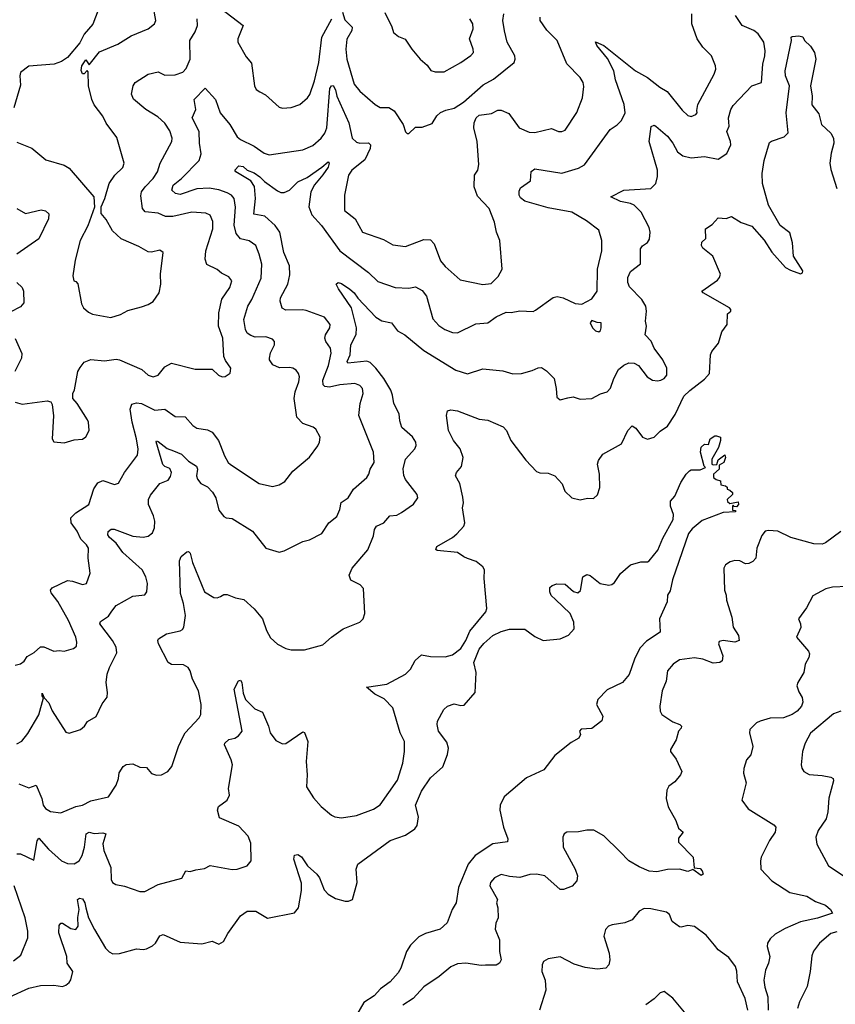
# Model space of a CAD drawing. Extents: x 2133489 to 2292442, y 756223 to 916462.
# Tile 261 of 463: x 2201871 to 2206722, y 870410 to 876269. Entities that reach past the tile are written whole.
import ezdxf

# ---------------------------------------------------------------- set-up
doc = ezdxf.new("R2010")
doc.units = 0

msp = doc.modelspace()

# ---------------------------------------------------------------- linework, layer by layer
at = {"layer": '0CON20XD'}
for points in [[(2201855, 875540), (2201944.2, 875504.2), (2202025.8, 875435.8), (2202135, 875404.2), (2202165, 875385.8), (2202312, 875215), (2202317, 875153), (2202276.8, 875043.2), (2202230.8, 874955), (2202201.3, 874838.7), (2202186.7, 874745), (2202192.5, 874715), (2202205, 874712.5), (2202217.3, 874697.3), (2202238.3, 874578.3), (2202251.2, 874555), (2202279.5, 874529.5), (2202305, 874518), (2202413.6, 874496.4), (2202471.2, 874515), (2202515, 874539.4), (2202595, 874560.8), (2202635, 874574.2), (2202665, 874592), (2202700, 874645), (2202710.8, 874695), (2202708.1, 874755), (2202724, 874885), (2202705, 874898.6), (2202655, 874885.8), (2202635, 874887.1), (2202580, 874920), (2202475, 874965.8), (2202423, 875013), (2202385, 875080), (2202356.1, 875116.1), (2202355.8, 875155), (2202377.1, 875205), (2202402.9, 875295), (2202436, 875345), (2202485, 875390), (2202492, 875415), (2202448.3, 875568.3), (2202385, 875653.3), (2202365.5, 875695.5), (2202313.7, 875763.7), (2202300, 875795), (2202280.8, 875875), (2202278.8, 875958.8), (2202273, 875967), (2202255, 875947.5), (2202245, 875947.5), (2202236.4, 875966.4), (2202240, 875995), (2202265, 876030), (2202285, 876000), (2202345, 876078), (2202455, 876123.8), (2202535, 876174.3), (2202635.5, 876214.5), (2202673.8, 876245), (2202680, 876265), (2202645.6, 876465)], [(2202347.3, 876352.7), (2202306.6, 876243.4), (2202255, 876183.3), (2202229.1, 876130.9), (2202156.2, 876045), (2202119.1, 876020.9), (2202075.6, 876004.4), (2201925, 875992), (2201876.7, 875955), (2201871.2, 875935), (2201875, 875880), (2201836, 875745)], [(2201865, 871721.4), (2201925, 871699.1), (2201968.8, 871715), (2202003.1, 871635), (2202011.4, 871595), (2202025, 871576), (2202055, 871557.1), (2202115, 871550), (2202205, 871586.9), (2202245, 871595.6), (2202295, 871621.5), (2202400, 871645), (2202445.5, 871714.5), (2202459.2, 871755), (2202462.3, 871787.7), (2202486.7, 871825), (2202505, 871837.5), (2202545, 871840.8), (2202585, 871822.5), (2202625, 871818.8), (2202654.2, 871784.2), (2202684.2, 871774.2), (2202715, 871776), (2202752.5, 871795), (2202776, 871825), (2202815.6, 871945), (2202844.2, 872004.2), (2202854.7, 872025.3), (2202938.1, 872115), (2202949.4, 872135), (2202950.6, 872195), (2202935.6, 872275), (2202898.9, 872345), (2202885.6, 872395), (2202874, 872415), (2202845, 872431.4), (2202775, 872432.9), (2202755, 872443.8), (2202696.2, 872555), (2202692.5, 872575), (2202697.5, 872585), (2202743.3, 872615), (2202826.4, 872633.6), (2202839.3, 872640.7), (2202846.7, 872655), (2202856.4, 872725), (2202845.3, 872795), (2202827.5, 872855), (2202820.8, 873049.2), (2202831.2, 873075), (2202865, 873103.8), (2202875, 873104), (2202885.4, 873095.4), (2202898.9, 873038.9), (2202970.8, 872865), (2203025, 872832), (2203045, 872828.8), (2203065, 872836.7), (2203085, 872848.8), (2203105, 872848), (2203155, 872829.2), (2203205, 872818.8), (2203265, 872763.8), (2203316, 872705), (2203339.4, 872635), (2203361.9, 872591.9), (2203404.2, 872554.2), (2203455, 872528), (2203485, 872520), (2203565, 872520), (2203675, 872549.2), (2203725.5, 872594.5), (2203795, 872644.2), (2203895, 872683.8), (2203913.8, 872705), (2203924, 872735), (2203916, 872885), (2203897.2, 872907.2), (2203840, 872935), (2203831.2, 872965), (2203848.8, 873005), (2203942, 873115), (2203975, 873197.5), (2203982, 873235), (2203993.8, 873255), (2204036.7, 873275), (2204073.1, 873316.9), (2204115, 873320.6), (2204142.2, 873337.8), (2204213.2, 873386.8), (2204239.2, 873425), (2204235.7, 873445), (2204165, 873534), (2204156.2, 873556.2), (2204152.6, 873597.4), (2204165.5, 873654.5), (2204220.8, 873715), (2204228.6, 873735), (2204227.1, 873755), (2204206.6, 873786.6), (2204143.3, 873843.3), (2204132.2, 873882.2), (2204129.1, 873925), (2204095.9, 873985.9), (2204089.3, 874035), (2204078.4, 874065), (2204037.1, 874135), (2203989.8, 874195), (2203955, 874229.2), (2203935, 874237.4), (2203822.9, 874225), (2203819.6, 874235), (2203837.6, 874275), (2203840.4, 874335), (2203873.2, 874396.8), (2203874.7, 874435), (2203844.3, 874554.3), (2203767.5, 874667.5), (2203754.3, 874695), (2203765, 874705.7), (2203785, 874698.9), (2203835, 874665.5), (2203860.9, 874645), (2203881.8, 874611.8), (2203989.1, 874499.1), (2204025, 874477.9), (2204082, 874465), (2204118, 874418), (2204161.4, 874395), (2204275, 874300.6), (2204465, 874183.6), (2204535, 874162), (2204625, 874191.2), (2204745, 874180), (2204805, 874161.2), (2204855, 874163.8), (2204918.8, 874181.2), (2204955, 874198), (2204975, 874199.2), (2205005, 874180), (2205050.6, 874135), (2205062.9, 874075), (2205065, 874023.3), (2205085, 874007.5), (2205130.5, 874019.5), (2205163.9, 874026.1), (2205205, 874010.8), (2205275, 874014.4), (2205325, 874042.5), (2205365, 874054.3), (2205385, 874076.2), (2205405.5, 874135), (2205433.1, 874186.9), (2205465, 874214.4), (2205495, 874228.1), (2205525, 874225.6), (2205551.3, 874211.3), (2205604, 874145), (2205635, 874124.3), (2205665, 874120), (2205685, 874124.3), (2205705, 874134.4), (2205720.6, 874155), (2205719.4, 874195), (2205695.6, 874245), (2205644.3, 874315), (2205626.6, 874356.6), (2205590.8, 874395), (2205600, 874445), (2205594.3, 874475), (2205600, 874535), (2205595.8, 874565), (2205571.9, 874605), (2205498.9, 874678.9), (2205487.9, 874705), (2205489.1, 874735), (2205505, 874770.8), (2205563, 874817), (2205564.5, 874905.5), (2205575, 874923.3), (2205605.9, 874944.1), (2205617.3, 874962.7), (2205621.1, 875005), (2205615, 875033.3), (2205568, 875125), (2205525, 875165.4), (2205505, 875175.3), (2205445, 875186.8), (2205387.5, 875215), (2205465, 875254.4), (2205625, 875264.2), (2205654.5, 875295.5), (2205663.8, 875336.2), (2205664.6, 875375), (2205614.7, 875545), (2205626.2, 875633.8), (2205645, 875641.9), (2205655, 875636.7), (2205725, 875576.5), (2205755.7, 875535.7), (2205783, 875483), (2205815, 875459.2), (2205865, 875447.3), (2205945, 875455.5), (2206025, 875438.8), (2206076.8, 875473.2), (2206100.6, 875525), (2206099.5, 875545), (2206077.3, 875605), (2206091.4, 875635), (2206089.3, 875659.3), (2206087.5, 875685), (2206101.1, 875735), (2206115, 875759.2), (2206225, 875875.8), (2206284.2, 875895.8), (2206290.9, 876005), (2206303.3, 876055), (2206304.3, 876085), (2206296.9, 876135), (2206262.9, 876185), (2206238, 876205), (2206168, 876235), (2206128.2, 876295)], [(2203065, 876338.8), (2203200, 876235), (2203169.2, 876155), (2203168.1, 876135), (2203218.3, 876048.3), (2203250.6, 876010.6), (2203266.9, 875875), (2203278, 875855), (2203299.6, 875839.6), (2203332.2, 875822.2), (2203415, 875748.8), (2203435, 875742), (2203485, 875746), (2203537.5, 875765), (2203582.5, 875805), (2203596.7, 875825), (2203625.5, 875905.5), (2203650.3, 876015), (2203668.4, 876165), (2203727.5, 876275)], [(2203478.8, 874751.2), (2203475.3, 874805), (2203441.2, 874885), (2203418.7, 875005), (2203391.5, 875045), (2203329.9, 875099.9), (2203262.8, 875112.8), (2203272.7, 875205), (2203266.9, 875276.9), (2203245, 875310), (2203157.5, 875365), (2203150, 875375), (2203175, 875400), (2203200, 875395), (2203224.5, 875374.5), (2203265, 875357.9), (2203299.4, 875335), (2203326.9, 875306.9), (2203405, 875250.5), (2203425, 875241.5), (2203445, 875241.1), (2203475, 875254.4), (2203525, 875305.5), (2203580.2, 875329.8), (2203668.9, 875391.1), (2203705, 875424.2), (2203711.9, 875415), (2203705, 875391.9), (2203675, 875345.7), (2203624, 875286), (2203602.1, 875245), (2203590, 875155), (2203608.6, 875108.6), (2203665.6, 875045), (2203775.8, 874895), (2203945.3, 874765.3), (2204002, 874712), (2204105, 874675.6), (2204185, 874672.2), (2204225, 874679.2), (2204265, 874658), (2204290, 874625), (2204328.8, 874488.8), (2204365, 874450.6), (2204400, 874425), (2204445, 874407.8), (2204475, 874405.6), (2204585, 874460), (2204655, 874465.6), (2204705, 874501.1), (2204765, 874528.5), (2204795, 874527.1), (2204845, 874537.1), (2204925, 874532.5), (2204939.3, 874540.7), (2205045, 874616.7), (2205067, 874623), (2205103.9, 874613.9), (2205175, 874581.2), (2205215, 874577.5), (2205275, 874607.5), (2205305.8, 874654.2), (2205307.1, 874785), (2205334.3, 874895), (2205334.2, 874955), (2205315, 875016.7), (2205243.4, 875073.4), (2205154.3, 875124.3), (2205015, 875150.9), (2204875, 875190), (2204849.2, 875209.2), (2204841.3, 875225), (2204841.7, 875248.3), (2204850.4, 875269.6), (2204910, 875310), (2204913.6, 875366.4), (2204935, 875382.5), (2205095, 875355.5), (2205194.5, 875385.5), (2205230, 875405), (2205383.8, 875616.2), (2205425, 875644.3), (2205449.8, 875670.2), (2205471.8, 875715), (2205466.5, 875765), (2205415, 875911.2), (2205405.4, 875965), (2205367.9, 876037.9), (2205303.3, 876115), (2205295, 876137.5), (2205345, 876115.6), (2205534.7, 875964.7), (2205605, 875924.5), (2205677.9, 875867.9), (2205721.9, 875841.9), (2205811.4, 875731.4), (2205845, 875698.8), (2205865, 875693.8), (2205893.3, 875705), (2205900.8, 875715), (2205899.1, 875729.1), (2205905.6, 875765), (2206001.9, 875945), (2206011.9, 875975), (2206010.6, 875995), (2205985.7, 876055), (2205935, 876105.7), (2205900.5, 876155), (2205868.2, 876245), (2205869.5, 876305)], [(2203791.6, 876315), (2203805, 876269.2), (2203848.9, 876225), (2203846.4, 876205), (2203817.4, 876152.6), (2203811.5, 876095), (2203817.3, 876035), (2203861.5, 875885), (2203894.4, 875845), (2203985.8, 875765), (2204015, 875747.8), (2204035, 875747.3), (2204067, 875747), (2204097.7, 875727.7), (2204152.5, 875645), (2204165, 875602.5), (2204175, 875592.5), (2204185, 875592.5), (2204225, 875630), (2204265, 875630), (2204325, 875652), (2204353.2, 875696.8), (2204373.2, 875716.8), (2204405, 875731.4), (2204455, 875742.2), (2204511.3, 875778.7), (2204628, 875882), (2204688.5, 875915), (2204812, 876015), (2204818, 876035), (2204815.8, 876055), (2204771.4, 876135), (2204753.8, 876203.8), (2204745.6, 876265), (2204751.1, 876305)], [(2204042.1, 876312.1), (2204085, 876227.5), (2204095, 876192.5), (2204125, 876170), (2204164.2, 876154.2), (2204203.8, 876095), (2204253.8, 876035), (2204295, 875998.8), (2204317.1, 875967.1), (2204341.7, 875958.3), (2204395, 875958.6), (2204494.4, 876015.6), (2204555, 876056.7), (2204570, 876075), (2204568.8, 876095), (2204545.8, 876155), (2204567.5, 876215), (2204565.9, 876244.1), (2204548.8, 876275)], [(2201845, 872429.4), (2201875, 872435.5), (2201897.7, 872452.3), (2201915, 872479.4), (2201956.2, 872503.8), (2201995, 872537.8), (2202015, 872536.9), (2202075, 872512), (2202105, 872516.7), (2202135, 872511.2), (2202191.7, 872528.3), (2202208.3, 872541.7), (2202211.4, 872565), (2202204.3, 872595), (2202161.5, 872695), (2202097.9, 872807.9), (2202058.9, 872858.9), (2202054.4, 872875), (2202065, 872889.4), (2202155, 872931.4), (2202185, 872929.2), (2202245, 872908), (2202268.8, 872915), (2202290, 872975), (2202277.8, 873065), (2202279.4, 873125), (2202268.6, 873145), (2202235, 873178), (2202213.8, 873225), (2202177.8, 873275), (2202174.6, 873305.4), (2202204.2, 873335), (2202282.9, 873385), (2202312.3, 873477.7), (2202335, 873514.3), (2202365, 873527.1), (2202435, 873504), (2202458.3, 873511.7), (2202494.2, 873575), (2202572.2, 873677.8), (2202576.2, 873713.8), (2202566.8, 873775), (2202540.3, 873875), (2202527.9, 873952.1), (2202538.1, 873981.9), (2202565, 873989.1), (2202595, 873986.4), (2202675, 873945.4), (2202735, 873952.2), (2202795, 873908.9), (2202855, 873905.6), (2202900, 873855), (2202925, 873838), (2202989.1, 873829.1), (2203016, 873815), (2203052.9, 873765), (2203065.4, 873735.4), (2203089.5, 873675), (2203111.9, 873635), (2203125, 873622.9), (2203295, 873510), (2203375, 873491.2), (2203415, 873501.2), (2203447.7, 873522.3), (2203495, 873583.3), (2203595, 873666.7), (2203645, 873733.3), (2203654.1, 873755.9), (2203658.8, 873785), (2203633.2, 873833.2), (2203616.7, 873845), (2203555, 873866.7), (2203520, 873905), (2203503.9, 874015), (2203509.6, 874055), (2203532.1, 874115), (2203535.5, 874145), (2203530, 874165), (2203514.6, 874184.6), (2203495, 874195.6), (2203475, 874200), (2203417.1, 874197.1), (2203376.7, 874215), (2203356.2, 874245), (2203356, 874255), (2203363.4, 874286.6), (2203385.7, 874335), (2203387.5, 874355), (2203375, 874369.2), (2203335, 874381.9), (2203271.2, 874381.2), (2203245, 874389.5), (2203224.5, 874405), (2203213.9, 874425), (2203204.7, 874485), (2203227.2, 874565), (2203252.6, 874605), (2203308.1, 874731.9), (2203311.8, 874815), (2203296.4, 874875), (2203275, 874926), (2203235, 874954.3), (2203185, 874964.5), (2203158, 874998), (2203147.4, 875047.4), (2203154.2, 875154.2), (2203145.8, 875205.8), (2203130, 875225), (2203105, 875240), (2203056.4, 875256.4), (2202997.1, 875267.1), (2202925, 875263.3), (2202825, 875229), (2202798.8, 875235), (2202776.1, 875255), (2202784.8, 875285.2), (2202834.4, 875325), (2202938.1, 875431.9), (2202950.9, 875470.9), (2202940, 875535), (2202938.7, 875605), (2202897.3, 875685), (2202919.4, 875735), (2202908, 875795), (2202975, 875861.2), (2203035.4, 875795.4), (2203063.5, 875715), (2203121.5, 875645), (2203165, 875573.3), (2203185, 875557.3), (2203266.6, 875516.6), (2203325, 875474.5), (2203355, 875465.6), (2203555, 875495.6), (2203615, 875520.9), (2203665, 875563.8), (2203686.9, 875595), (2203697.5, 875625), (2203715, 875860.8), (2203725, 875875.6), (2203735, 875878.1), (2203748.8, 875851.2), (2203757, 875815), (2203828.7, 875655), (2203849.5, 875565), (2203875, 875540), (2203895, 875534.6), (2203945, 875537.5), (2203957.9, 875525), (2203956.2, 875503.8), (2203924.8, 875435.2), (2203846.9, 875375), (2203826.7, 875345), (2203803.6, 875225), (2203803.6, 875133.6), (2203866.5, 875085), (2203909.5, 875005), (2204035, 874960.5), (2204089.8, 874929.8), (2204165, 874919.4), (2204275, 874961.5), (2204315, 874959.4), (2204336.9, 874935), (2204373.3, 874835), (2204401.5, 874801.5), (2204491.5, 874721.5), (2204625, 874694.3), (2204675, 874700), (2204717.9, 874742.1), (2204740, 874785), (2204726.9, 874955), (2204706.7, 875005), (2204695.8, 875065), (2204664.3, 875145), (2204595, 875219.4), (2204574.4, 875275), (2204575.5, 875344.5), (2204596, 875375), (2204602.7, 875407.3), (2204592.5, 875545), (2204572.1, 875625), (2204573.6, 875655), (2204585.5, 875685), (2204605, 875701.2), (2204677.8, 875712.2), (2204715, 875731.9), (2204735, 875730.6), (2204780.9, 875710.9), (2204842, 875625), (2204900.5, 875599.5), (2204935, 875598.6), (2205035, 875622), (2205075, 875604.4), (2205095, 875603.5), (2205115, 875611.9), (2205185, 875716.7), (2205218.6, 875805), (2205227.3, 875872.7), (2205221.9, 875895), (2205204.3, 875925), (2205125.9, 876005.9), (2205068.6, 876145), (2205007.2, 876207.2), (2204967.1, 876265), (2204966.9, 876285)], [(2201845, 873993.8), (2201885, 873982.5), (2202035, 874001.2), (2202055.9, 873995.9), (2202065, 873980), (2202073, 873913), (2202063.3, 873775), (2202075, 873757.5), (2202135, 873751.2), (2202195, 873770), (2202245, 873772.5), (2202265, 873786.7), (2202284, 873825), (2202281.2, 873875), (2202275, 873887.5), (2202213.8, 873985), (2202186.7, 874015), (2202186.2, 874045), (2202197, 874067), (2202217.8, 874175), (2202230.2, 874199.8), (2202255, 874231.4), (2202295, 874247.1), (2202375, 874239.4), (2202445, 874248.5), (2202465, 874245.5), (2202596.9, 874186.9), (2202636, 874155), (2202665, 874143.6), (2202694.2, 874155), (2202735, 874204), (2202775, 874226), (2202915, 874189.2), (2203015, 874190), (2203053.3, 874155), (2203075, 874143.3), (2203093.6, 874146.4), (2203123.9, 874166.1), (2203127.5, 874195), (2203095, 874241.2), (2203085.6, 874265), (2203079.5, 874375), (2203053.6, 874445), (2203054.6, 874525), (2203073.9, 874606.1), (2203121.4, 874675), (2203132.5, 874715), (2203115, 874740), (2203071.1, 874761.1), (2203045, 874782.5), (2202985, 874812.5), (2202974.4, 874844.4), (2202978.6, 874895), (2203019.1, 875025), (2203018.9, 875068.9), (2203005, 875105.7), (2202977.4, 875117.4), (2202895, 875124.5), (2202781.1, 875098.9), (2202738.3, 875098.3), (2202695, 875118.6), (2202616.8, 875126.8), (2202602.2, 875145), (2202592.1, 875222.1), (2202595.7, 875245), (2202616.7, 875275), (2202665, 875323.5), (2202690.4, 875365), (2202706.2, 875415), (2202776.5, 875545), (2202777.3, 875565), (2202765, 875608), (2202735, 875654.3), (2202692.1, 875692.1), (2202621.4, 875735), (2202547.4, 875797.4), (2202535.6, 875825.6), (2202546.4, 875876.4), (2202558, 875895), (2202635, 875945.6), (2202695, 875960), (2202735, 875940), (2202795, 875940.5), (2202841.8, 875958.2), (2202860.9, 875979.1), (2202885.3, 876034.7), (2202883.2, 876145), (2202915, 876196.9), (2202928.4, 876235), (2202926.9, 876275)], [(2204881.7, 873648.3), (2204945, 873581.2), (2204965, 873573.8), (2205015, 873571.2), (2205053.3, 873555), (2205097.3, 873507.3), (2205114.2, 873464.2), (2205155, 873423.8), (2205205, 873413.3), (2205248.3, 873421.7), (2205285, 873421.2), (2205307, 873443), (2205322.5, 873485), (2205320, 873565), (2205307.5, 873625), (2205313, 873647), (2205340, 873685), (2205451.2, 873745), (2205489.2, 873825), (2205515, 873853.3), (2205535, 873838.8), (2205575.8, 873785.8), (2205605, 873774.3), (2205645, 873786), (2205679.7, 873820.3), (2205725, 873850), (2205770.8, 873919.2), (2205821.3, 874028.7), (2205856.3, 874063.7), (2205945, 874130.6), (2205974.2, 874165), (2205979.2, 874275), (2205988, 874295), (2206028, 874345), (2206047.6, 874412.4), (2206080, 874455), (2206080.7, 874519.3), (2206100, 874535), (2206100, 874545), (2206092.5, 874555), (2205936.7, 874645), (2205928.8, 874655), (2206020.9, 874719.1), (2206034.3, 874735.7), (2206038.6, 874755), (2205993.2, 874863.2), (2205935, 874910), (2205926.7, 874925), (2205927.5, 874945), (2205951.7, 874968.3), (2205950, 875025), (2205989.3, 875050.7), (2206025, 875090), (2206073, 875087), (2206105, 875098.8), (2206163.1, 875063.1), (2206225, 875040.8), (2206298.3, 874958.3), (2206345.5, 874885.5), (2206426, 874795), (2206455, 874778), (2206515, 874757.5), (2206526.4, 874763.6), (2206530, 874775), (2206472.7, 874862.7), (2206468.5, 874941.5), (2206451.8, 875001.8), (2206395.3, 875045.3), (2206325.8, 875165), (2206290, 875295), (2206288.1, 875355), (2206298.3, 875431.7), (2206331.7, 875538.3), (2206342.9, 875547.1), (2206418, 875572), (2206442.9, 875597.1), (2206429.5, 875715), (2206450.7, 875875), (2206426.9, 875935), (2206423.6, 875965), (2206462.5, 876145), (2206460, 876165), (2206465, 876170), (2206505, 876172.5), (2206528.3, 876168.3), (2206540, 876145), (2206575, 876112.5), (2206598.8, 876075), (2206607.5, 876035), (2206574.5, 875875.5), (2206584.5, 875815), (2206583, 875763), (2206625, 875708.8), (2206640.9, 875645), (2206695.8, 875595), (2206710.8, 875565), (2206713.1, 875535), (2206697.1, 875475), (2206690, 875415), (2206695, 875377.5), (2206731.5, 875265)], [(2201855, 875145.6), (2201905, 875116), (2201998.8, 875138.8), (2202025, 875131.2), (2202043.9, 875113.9), (2202042.5, 875085), (2201985.2, 874964.8), (2201855, 874874.4)], [(2201855, 871959.6), (2201883, 871977), (2201918.9, 872021.1), (2201985, 872133.8), (2202013.6, 872233.6), (2202004.5, 872245), (2202005, 872262.5), (2202016, 872235), (2202044.6, 872205), (2202065, 872156), (2202145, 872030), (2202165, 872023.8), (2202232.5, 872045), (2202257.5, 872065), (2202275, 872093.3), (2202325, 872123.3), (2202361.1, 872198.9), (2202391.7, 872238.3), (2202394, 872265), (2202385.7, 872325), (2202390.6, 872375), (2202404.3, 872415), (2202448.5, 872501.5), (2202445.4, 872535), (2202423.8, 872575), (2202347.8, 872675), (2202352.6, 872687.4), (2202399.9, 872720.1), (2202419.4, 872749.4), (2202445, 872782.9), (2202545, 872839.2), (2202615, 872846.7), (2202628, 872865), (2202631.4, 872915), (2202621.9, 872955), (2202598.6, 872995), (2202485, 873098.1), (2202444.5, 873155), (2202405, 873188.1), (2202394.4, 873205), (2202397, 873223), (2202415, 873237.5), (2202433, 873237), (2202545, 873196.8), (2202605, 873190), (2202635, 873195.5), (2202660.6, 873215), (2202672.9, 873245), (2202674.6, 873285), (2202667.1, 873317.1), (2202636.5, 873385), (2202636.7, 873415), (2202649.3, 873440.7), (2202705, 873508.8), (2202755, 873530), (2202768.7, 873551.3), (2202774.4, 873575), (2202765, 873598.1), (2202735, 873611.5), (2202723.3, 873623.3), (2202681.9, 873758.1), (2202685, 873763.3), (2202695, 873760), (2202748.5, 873718.5), (2202785.5, 873704.5), (2202833.2, 873683.2), (2202875, 873642.9), (2202922.9, 873612.9), (2202929.3, 873595), (2202922.8, 873555), (2202929.1, 873535), (2202949.3, 873509.3), (2202989.1, 873489.1), (2203018.5, 873458.5), (2203037.5, 873425), (2203055, 873351.2), (2203085, 873313.3), (2203100, 873305), (2203135, 873300.6), (2203255, 873225.6), (2203334.4, 873124.4), (2203415, 873100), (2203445, 873108), (2203555, 873164), (2203595, 873174.2), (2203668.7, 873211.3), (2203710, 873275), (2203757.4, 873312.6), (2203774.4, 873355), (2203782.9, 873397.1), (2203825, 873424), (2203856, 873475), (2203935.6, 873545), (2203948.5, 873565), (2203955.4, 873594.6), (2203978.5, 873635), (2203975.6, 873695), (2203887.8, 873915), (2203896.7, 873985), (2203914.4, 874045), (2203910.6, 874075), (2203893.6, 874093.6), (2203865, 874104.4), (2203775, 874097.5), (2203713.1, 874083.1), (2203687, 874087), (2203677.1, 874097.1), (2203674.4, 874125), (2203708.6, 874211.4), (2203723.3, 874285), (2203720, 874315), (2203691.8, 874355), (2203685.5, 874375), (2203690.6, 874395), (2203715.7, 874435), (2203716.9, 874455), (2203685, 874498.6), (2203575, 874538.9), (2203553.6, 874543.6), (2203455, 874540), (2203432.1, 874552.1), (2203420, 874595), (2203422.2, 874615), (2203465.3, 874694.7), (2203478.8, 874751.2)], [(2201855, 874705.8), (2201885, 874675.8), (2201894.4, 874655), (2201896.2, 874585), (2201875, 874560), (2201815, 874530)], [(2205315, 874412.5), (2205325, 874420), (2205330, 874435), (2205330, 874465), (2205305, 874467.5), (2205275, 874480), (2205263.3, 874465), (2205277.5, 874435), (2205295, 874417.5), (2205315, 874412.5)], [(2201845, 874373.3), (2201883.9, 874283.9), (2201882.5, 874255), (2201842.9, 874175)], [(2201853.7, 871306.3), (2201875, 871305.5), (2201955, 871267.5), (2201975, 871382.5), (2201985, 871398.8), (2202042.7, 871332.7), (2202120, 871265), (2202155, 871248.9), (2202195, 871246.9), (2202225, 871264.3), (2202243.4, 871296.6), (2202256, 871345), (2202265.5, 871425), (2202285, 871435.4), (2202315, 871426.7), (2202365, 871430.8), (2202384.3, 871424.3), (2202366.2, 871365), (2202370.8, 871325), (2202412.2, 871225), (2202415, 871152.5), (2202423.8, 871135), (2202442.7, 871122.7), (2202495, 871114.2), (2202585, 871081.9), (2202615, 871081.9), (2202695, 871123.8), (2202835, 871160), (2202860, 871205), (2202885, 871200), (2202919.5, 871210.5), (2202970.5, 871219.5), (2203005, 871236), (2203135, 871213.3), (2203165, 871214.4), (2203225, 871234.2), (2203248.1, 871265), (2203245, 871370), (2203230.9, 871410.9), (2203175, 871470.8), (2203060, 871520), (2203047.5, 871565), (2203053.2, 871586.8), (2203106, 871625), (2203119.2, 871655), (2203112.9, 871695), (2203136.5, 871835), (2203129.5, 871865), (2203088.8, 871955), (2203091.2, 871965), (2203114.6, 871985.4), (2203150, 871995), (2203171.7, 872008.3), (2203194, 872035), (2203145.8, 872285), (2203172.5, 872335), (2203185, 872338.8), (2203192.5, 872325), (2203200.9, 872260.9), (2203215, 872224), (2203268.8, 872168.8), (2203315, 872148.8), (2203351.9, 872065), (2203361.1, 872025), (2203395, 871980), (2203435, 871960.8), (2203455, 871961.4), (2203555, 872032.5), (2203565, 872027.5), (2203584.1, 871974.1), (2203575.6, 871854.4), (2203581.9, 871775), (2203576.9, 871705), (2203619.1, 871639.1), (2203665, 871588), (2203725, 871535.8), (2203745, 871525.8), (2203785, 871520.6), (2203875, 871534.4), (2203975, 871570.6), (2204015, 871596.9), (2204118.8, 871745), (2204150.6, 871845), (2204160, 871915), (2204159.4, 871975), (2204133.3, 872025), (2204090, 872175), (2204039.1, 872229.1), (2203983.8, 872255), (2203933, 872297), (2204055.5, 872314.5), (2204165.5, 872374.5), (2204195.4, 872404.6), (2204223.6, 872456.4), (2204260.5, 872489.5), (2204315, 872480), (2204402.4, 872477.6), (2204445, 872490.6), (2204495, 872528.1), (2204523.9, 872575), (2204548.5, 872631.5), (2204644.3, 872745), (2204650, 872765), (2204634.3, 872945), (2204636.6, 872996.6), (2204625, 873014), (2204585.5, 873045.5), (2204535, 873064.2), (2204512.4, 873072.4), (2204475, 873099.4), (2204355, 873110), (2204346.4, 873116.4), (2204352, 873135), (2204445, 873188.1), (2204470.6, 873209.4), (2204511.9, 873255), (2204517.8, 873275), (2204505.7, 873364.3), (2204510.6, 873395), (2204507.6, 873427.6), (2204488.8, 873508.8), (2204464, 873555), (2204468.8, 873575), (2204499.5, 873610.5), (2204508.8, 873665), (2204491.9, 873715), (2204451.4, 873765), (2204421.4, 873825), (2204410, 873915), (2204415, 873942.5), (2204435, 873947.5), (2204475, 873941.4), (2204605, 873892.5), (2204655, 873885.8), (2204747.3, 873847.3), (2204765.7, 873825.7), (2204793.1, 873765), (2204881.7, 873648.3)], [(2204387.2, 871822.8), (2204415.9, 871895.9), (2204421.1, 871935), (2204411.1, 871971.1), (2204362.1, 872035), (2204354.5, 872075), (2204356.9, 872095), (2204394.2, 872165), (2204415, 872184), (2204455, 872198), (2204495, 872188), (2204515, 872190), (2204580.8, 872265), (2204587.1, 872385), (2204573, 872445), (2204605, 872522.7), (2204632.1, 872557.9), (2204685, 872604.1), (2204735, 872628), (2204785, 872641.8), (2204875, 872642.1), (2204935, 872598.2), (2204985, 872575.5), (2205085, 872585.6), (2205135, 872606.2), (2205168.8, 872645), (2205167.5, 872685), (2205145, 872736.2), (2205058.3, 872818.3), (2205032.8, 872842.8), (2205024.2, 872865), (2205025, 872890), (2205038.3, 872901.7), (2205065, 872912.5), (2205115, 872910), (2205165, 872867.5), (2205191.7, 872858.3), (2205207, 872873), (2205221.2, 872955), (2205245, 872968), (2205265, 872961.2), (2205324.2, 872914.2), (2205375, 872903.8), (2205392.3, 872907.7), (2205409.1, 872920.9), (2205445, 872974), (2205504.5, 873025.5), (2205565.7, 873044.3), (2205605, 873044.3), (2205615, 873050), (2205666.6, 873113.4), (2205695.5, 873185), (2205757.1, 873295), (2205759.4, 873325), (2205742.9, 873375), (2205741.2, 873405), (2205768.8, 873435), (2205804.4, 873515), (2205836, 873565), (2205855, 873584), (2205865, 873590), (2205919.3, 873590.7), (2205950, 873605), (2205943, 873613), (2205920.6, 873695), (2205925, 873726), (2205945, 873743.8), (2205967.5, 873742.5), (2205977.5, 873775), (2206005, 873792.5), (2206015, 873792.5), (2206040, 873785), (2206040, 873765), (2206026.7, 873723.3), (2205987.5, 873655), (2205987.5, 873625), (2205995, 873620), (2206017.5, 873622.5), (2206025, 873650), (2206065, 873680), (2206070, 873665), (2206060, 873635), (2206031.7, 873618.3), (2206032.5, 873595), (2205997.5, 873565), (2205997.5, 873545), (2206013, 873533), (2206040, 873525), (2206041.7, 873501.7), (2206070, 873495), (2206078.3, 873488.3), (2206080, 873475), (2206095, 873470), (2206110, 873455), (2206110, 873445), (2206080, 873415), (2206081.7, 873401.7), (2206095, 873390), (2206145, 873400), (2206147.5, 873385), (2206135, 873370), (2206121.7, 873371.7), (2206115, 873380), (2206110, 873375), (2206111.7, 873351.7), (2206128.3, 873348.3), (2206128.3, 873341.7), (2206055, 873336.7), (2205930.9, 873289.1), (2205870, 873240), (2205848.6, 873211.4), (2205753.6, 872936.4), (2205740, 872870), (2205724, 872845), (2205722, 872805), (2205675.8, 872705), (2205680, 872625), (2205599.7, 872570.3), (2205560.5, 872529.5), (2205527.1, 872465), (2205511.6, 872418.4), (2205497.1, 872372.9), (2205456.7, 872325), (2205365, 872281.1), (2205310.8, 872225), (2205302, 872195), (2205338.8, 872125), (2205333, 872097), (2205275, 872052.5), (2205211.7, 872048.3), (2205200, 872035), (2205207.5, 872015), (2205196.4, 871993.6), (2205150.8, 871969.2), (2205055, 871890), (2204988.8, 871805), (2204885, 871757.1), (2204751.8, 871645), (2204729.1, 871595), (2204726, 871565), (2204748.2, 871465), (2204774.4, 871395), (2204772.1, 871377.9), (2204684.8, 871365.2), (2204579.6, 871295), (2204537.8, 871245), (2204480.8, 871105), (2204467.8, 871015), (2204443.5, 870975), (2204414.4, 870895.6), (2204373, 870857), (2204285, 870831.2), (2204245, 870811.5), (2204195, 870763.1), (2204170.9, 870725), (2204137.9, 870625), (2204122.9, 870597.1), (2204075, 870543.8), (2204017.1, 870502.9), (2203978.5, 870461.5), (2203918.8, 870421.2), (2203873.8, 870346.2)], [(2206755, 873224.2), (2206665, 873155.7), (2206645, 873148.1), (2206595, 873150.9), (2206458.1, 873188.1), (2206380, 873225), (2206325, 873230.8), (2206305, 873226), (2206285, 873200), (2206256.2, 873125), (2206248.8, 873065), (2206232.5, 873045), (2206207.3, 873032.7), (2206188.3, 873031.7), (2206155, 873048.8), (2206125, 873052), (2206096, 873044), (2206070, 873025), (2206060, 873005), (2206064, 872875), (2206074, 872845), (2206075.7, 872815), (2206107.5, 872715), (2206115.7, 872655), (2206146.4, 872605), (2206150, 872575), (2206125, 872565.6), (2206055, 872575.7), (2206031.4, 872568.6), (2206028, 872555), (2206052.9, 872485), (2206050, 872455), (2206035, 872443.8), (2205995, 872440.8), (2205935, 872464.4), (2205885, 872471.5), (2205795, 872459.5), (2205757.5, 872435), (2205724.4, 872395), (2205717, 872333), (2205692.5, 872275), (2205678.6, 872185), (2205680.8, 872155), (2205690, 872135), (2205755, 872091.2), (2205797.5, 872075), (2205806.7, 872065), (2205806.1, 872053.9), (2205790, 872035), (2205776.7, 871985), (2205742.7, 871927.3), (2205742, 871915), (2205775, 871870), (2205809.2, 871795), (2205802.5, 871775), (2205768, 871735), (2205732.4, 871707.6), (2205720, 871685), (2205717.1, 871635), (2205727.5, 871585), (2205774.2, 871505), (2205788.8, 871458.8), (2205816.7, 871435), (2205790.5, 871399.5), (2205790, 871375), (2205876.2, 871285), (2205882.5, 871222.5), (2205918.7, 871218.7), (2205930.8, 871205), (2205937.3, 871185), (2205925, 871176), (2205875, 871212.5), (2205845, 871200), (2205795, 871213.8), (2205725, 871211.8), (2205661.2, 871198.8), (2205615, 871202.2), (2205555, 871227.8), (2205495, 871264.5), (2205440.5, 871320.5), (2205345, 871412.9), (2205285.7, 871445.7), (2205245, 871447.5), (2205195, 871435.8), (2205125.8, 871434.2), (2205108.8, 871425), (2205100.8, 871405), (2205104.3, 871345), (2205175.6, 871215), (2205188.6, 871175), (2205184, 871145), (2205156.5, 871113.5), (2205105, 871093.8), (2205085, 871093.8), (2204995, 871174.2), (2204945.6, 871185.6), (2204905, 871182.5), (2204845, 871165.8), (2204785, 871170), (2204735, 871182), (2204695, 871162), (2204672, 871135), (2204668, 871115), (2204713.3, 871035), (2204708, 871015), (2204716, 870985), (2204718, 870925), (2204703.6, 870893.6), (2204698.3, 870858.3), (2204724.2, 870795), (2204725.6, 870725), (2204735.5, 870675), (2204725.3, 870654.7), (2204705, 870643.1), (2204642.5, 870642.5)], [(2206795, 872896.9), (2206705, 872891.9), (2206666.6, 872883.4), (2206588.8, 872841.2), (2206550.9, 872769.1), (2206503.8, 872705), (2206515.8, 872675), (2206517.3, 872652.7), (2206492.5, 872595), (2206562.3, 872512.3), (2206568, 872495), (2206565.8, 872474.2), (2206544, 872435), (2206536, 872385), (2206498.8, 872325), (2206493.8, 872305), (2206505, 872270), (2206525.9, 872235.9), (2206528.3, 872208.3), (2206520.8, 872185), (2206495, 872155.7), (2206465, 872135.6), (2206415, 872114.5), (2206335, 872112.9), (2206274.5, 872095.5), (2206253.3, 872085), (2206213.8, 872045), (2206212.5, 872025), (2206230.8, 871945), (2206220, 871895), (2206194, 871865), (2206177.3, 871812.7), (2206177.1, 871785), (2206192.3, 871727.7), (2206166.7, 871625), (2206204.2, 871574.2), (2206357.6, 871477.6), (2206368, 871465), (2206364.2, 871435), (2206330, 871385), (2206281.2, 871285), (2206276.7, 871265), (2206280, 871215), (2206345.5, 871145.5), (2206452, 871075), (2206553.8, 871053.8), (2206605, 871021.9)], [(2206755, 872154.6), (2206711.2, 872138.8), (2206575.7, 872024.3), (2206543.3, 871965), (2206526.9, 871915), (2206519.2, 871835), (2206522.5, 871815), (2206535.6, 871795.6), (2206567.8, 871777.8), (2206645, 871772.5), (2206695, 871762), (2206708.8, 871755), (2206710.7, 871740.7), (2206683.6, 871636.4), (2206678.2, 871555), (2206668.5, 871515), (2206620, 871445), (2206607.1, 871405), (2206613.3, 871363.3), (2206682, 871235), (2206775, 871171.9)], [(2201813.3, 870455), (2201925, 870505.7), (2201995, 870521.4), (2202074.2, 870524.2), (2202125, 870515.6), (2202145, 870523.3), (2202165, 870540.6), (2202175, 870556.2), (2202186.2, 870605), (2202154.2, 870655), (2202152.2, 870695), (2202104.5, 870835), (2202105, 870880), (2202115, 870893.3), (2202125, 870893.8), (2202175, 870861.4), (2202205, 870856.2), (2202218.1, 870875), (2202216.1, 870926.1), (2202224.6, 870975), (2202214.2, 871035), (2202227.3, 871042.7), (2202245, 871037.1), (2202258, 871015), (2202264.6, 870984.6), (2202280.9, 870925), (2202315.3, 870855.3), (2202380.8, 870745), (2202402.6, 870722.6), (2202425, 870710.8), (2202465, 870711.9), (2202565, 870740.8), (2202605, 870736.7), (2202625, 870741.4), (2202661.1, 870758.9), (2202678.6, 870775), (2202705, 870817.1), (2202725, 870825.8), (2202825, 870779.2), (2202955, 870770), (2203015, 870786.2), (2203055, 870767.5), (2203082.5, 870785), (2203108.3, 870831.7), (2203185, 870936.2), (2203225, 870963.8), (2203275, 870964), (2203345, 870922), (2203505, 870954), (2203529.4, 870985), (2203547.1, 871087.1), (2203547.8, 871132.2), (2203502, 871275), (2203505, 871297.5), (2203525, 871302.5), (2203547.6, 871287.6), (2203583.8, 871235), (2203639.4, 871185), (2203655, 871163.8), (2203681.5, 871091.5), (2203705, 871065.8), (2203750.3, 871040.3), (2203807.5, 871025), (2203826.5, 871023.5), (2203850, 871035), (2203878, 871135), (2203873.1, 871215), (2203881.4, 871245), (2204074.8, 871385.2), (2204165, 871416.1), (2204222.2, 871455), (2204234.4, 871475), (2204242.2, 871525), (2204225.6, 871595), (2204261.1, 871678.9), (2204315, 871757.5), (2204387.2, 871822.8)], [(2201835, 870670), (2201878.1, 870701.9), (2201919.4, 870805), (2201919.6, 870845), (2201902.7, 870925), (2201838.9, 871115)], [(2206605, 871021.9), (2206665, 871000), (2206694, 870975), (2206705, 870953.3), (2206616.5, 870923.5), (2206515, 870900.9), (2206425, 870861.4), (2206365, 870827.1), (2206335, 870799.2), (2206320, 870775), (2206317.5, 870755), (2206332.9, 870695), (2206324.4, 870655), (2206306.4, 870613.6), (2206297.7, 870555), (2206302.6, 870512.6), (2206320.5, 870455), (2206322.9, 870375)], [(2206201.6, 870375), (2206185.7, 870445.7), (2206140.7, 870545), (2206136.9, 870606.9), (2206128.1, 870635), (2206088.3, 870688.3), (2206025.5, 870735), (2206003, 870763), (2205955, 870822.1), (2205885, 870874.3), (2205845, 870879.2), (2205805, 870869.2), (2205795, 870871.9), (2205752.3, 870902.3), (2205737.1, 870945), (2205718, 870958), (2205625, 870979.2), (2205585, 870981.2), (2205556.1, 870963.9), (2205515, 870913.8), (2205470, 870895), (2205395, 870884.2), (2205373.8, 870875), (2205356, 870855), (2205345.7, 870815), (2205376.5, 870715), (2205381.4, 870675), (2205375.6, 870644.4), (2205356.7, 870625), (2205305, 870619.4), (2205235, 870630), (2205169.7, 870649.7), (2205085, 870692.5), (2205015, 870680), (2204987.5, 870665), (2204978.8, 870645), (2204976.2, 870605), (2204996, 870555), (2205001.4, 870495), (2204962.9, 870375)], [(2206732, 870842), (2206695, 870831.8), (2206629.2, 870775), (2206593.6, 870726.4), (2206582, 870698), (2206573.5, 870605), (2206554.5, 870515.5), (2206508.5, 870425), (2206497.3, 870385)], [(2204642.5, 870642.5), (2204615, 870640.6), (2204525.6, 870655.6), (2204475, 870650.6), (2204435, 870634.2), (2204365.8, 870575), (2204275, 870513.5), (2204211.4, 870445), (2204150.6, 870405)], [(2205825, 870364), (2205755, 870447.1), (2205705, 870486), (2205681.2, 870478.8), (2205645, 870443.3), (2205595, 870407.5)]]:
    msp.add_lwpolyline(points, dxfattribs=at)

doc.saveas('drawing.dxf')
